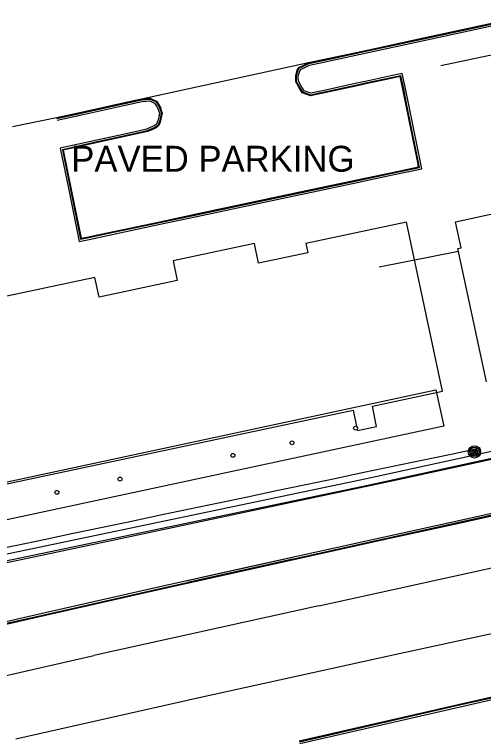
# Model space of a CAD drawing. Extents: x 368532 to 392481, y 10654822 to 10676899.
# Drawn here: x 387337.2 to 387427.7, y 10655579.4 to 10655719.2 of the extents above; entities that cross this region are included whole.
import ezdxf

# ---------------------------------------------------------------- set-up
doc = ezdxf.new("R2010")
doc.units = 0
for name, color, linetype in [('p_Catenary', 7, 'Continuous'), ('p_dtm slab', 7, 'Continuous'), ('p_road - paved curb', 7, 'Continuous'), ('p_road general road feature', 7, 'Continuous'), ('p_road paint stripe', 7, 'Continuous'), ('p_structure building', 7, 'Continuous'), ('p_structure fence', 7, 'Continuous'), ('p_structure unidentified', 7, 'Continuous'), ('p_structure wall', 7, 'Continuous'), ('p_utility general pole', 7, 'Continuous')]:
    doc.layers.add(name, color=color, linetype=linetype)

msp = doc.modelspace()

# ---------------------------------------------------------------- linework, layer by layer
at = {"layer": 'p_Catenary'}
msp.add_lwpolyline([(387331.74, 10655615.49), (387337.34, 10655616.67), (387342.95, 10655617.84), (387348.55, 10655619.02), (387354.16, 10655620.2), (387359.76, 10655621.37), (387365.37, 10655622.55), (387370.97, 10655623.73), (387376.58, 10655624.9), (387382.18, 10655626.08), (387387.78, 10655627.25), (387393.39, 10655628.43), (387398.99, 10655629.61), (387404.6, 10655630.78), (387410.2, 10655631.96), (387415.81, 10655633.14), (387421.41, 10655634.31), (387427.02, 10655635.49)], dxfattribs=at)
at = {"layer": 'p_dtm slab'}
for p, q in [((387268.69, 10655614.61), (387418.5, 10655646.71)), ((387418.5, 10655646.71), (387420, 10655639.71)), ((387420, 10655639.71), (387270.19, 10655607.6))]:
    msp.add_line(p, q, dxfattribs=at)
at = {"layer": 'p_road - paved curb'}
for p, q in [((387415.19, 10655714.43), (387437.07, 10655719.15)), ((387415.22, 10655714.28), (387437.1, 10655719)), ((387415.3, 10655713.94), (387437.17, 10655718.66)), ((387405.55, 10655712.35), (387415.19, 10655714.43)), ((387405.58, 10655712.2), (387415.22, 10655714.28)), ((387405.66, 10655711.86), (387415.3, 10655713.94)), ((387397.92, 10655710.7), (387405.55, 10655712.35)), ((387397.95, 10655710.55), (387405.58, 10655712.2)), ((387398.03, 10655710.21), (387405.66, 10655711.86)), ((387393.95, 10655709.85), (387397.92, 10655710.7)), ((387393.98, 10655709.7), (387397.95, 10655710.55)), ((387394.11, 10655709.37), (387398.03, 10655710.21)), ((387361.72, 10655702.84), (387393.95, 10655709.85)), ((387350.38, 10655700.34), (387358.44, 10655702.13)), ((387350.41, 10655700.19), (387358.47, 10655701.98)), ((387350.49, 10655699.85), (387358.55, 10655701.64)), ((387358.44, 10655702.13), (387361.72, 10655702.84)), ((387358.47, 10655701.98), (387361.75, 10655702.69)), ((387358.55, 10655701.64), (387361.83, 10655702.35)), ((387345.34, 10655699.24), (387350.38, 10655700.34)), ((387336.85, 10655697.53), (387345.34, 10655699.24)), ((387345.37, 10655699.09), (387350.41, 10655700.19)), ((387345.45, 10655698.75), (387350.49, 10655699.85)), ((387435.27, 10655624.18), (387421.99, 10655621.23)), ((387435.35, 10655623.84), (387422.07, 10655620.89)), ((387435.38, 10655623.69), (387422.1, 10655620.74)), ((387421.99, 10655621.23), (387408.61, 10655618.29)), ((387422.07, 10655620.89), (387408.69, 10655617.95)), ((387422.1, 10655620.74), (387408.72, 10655617.8)), ((387408.61, 10655618.29), (387381.72, 10655612.33)), ((387408.69, 10655617.95), (387381.8, 10655611.99)), ((387408.72, 10655617.8), (387381.83, 10655611.84)), ((387390.84, 10655614.37), (387370.49, 10655609.85)), ((387390.91, 10655614.03), (387370.57, 10655609.5)), ((387390.95, 10655613.88), (387370.6, 10655609.36)), ((387381.72, 10655612.33), (387363.81, 10655608.34)), ((387381.8, 10655611.99), (387363.89, 10655608)), ((387381.83, 10655611.84), (387363.92, 10655607.85)), ((387363.81, 10655608.34), (387341.7, 10655603.32)), ((387363.89, 10655608), (387341.78, 10655602.98)), ((387363.92, 10655607.85), (387341.81, 10655602.83)), ((387341.7, 10655603.32), (387316.11, 10655597.54)), ((387341.78, 10655602.98), (387316.19, 10655597.2)), ((387341.81, 10655602.83), (387316.22, 10655597.05)), ((387423.62, 10655586.15), (387446.8, 10655591.39)), ((387423.65, 10655586), (387446.83, 10655591.24)), ((387423.73, 10655585.66), (387446.91, 10655590.9)), ((387392.15, 10655578.93), (387423.62, 10655586.15)), ((387392.18, 10655578.78), (387423.65, 10655586)), ((387392.26, 10655578.44), (387423.73, 10655585.66))]:
    msp.add_line(p, q, dxfattribs=at)
at = {"layer": 'p_road general road feature'}
for p, q in [((387391.76, 10655708.43), (387392.04, 10655708.89)), ((387391.9, 10655708.37), (387392.15, 10655708.78)), ((387392.04, 10655708.89), (387392.87, 10655709.33)), ((387392.15, 10655708.78), (387392.94, 10655709.2)), ((387392.4, 10655708.51), (387393.1, 10655708.88)), ((387392.87, 10655709.33), (387393.95, 10655709.85)), ((387392.94, 10655709.2), (387393.98, 10655709.7)), ((387393.1, 10655708.88), (387394.11, 10655709.37)), ((387391.46, 10655707.35), (387391.54, 10655707.63)), ((387391.46, 10655706.96), (387391.46, 10655707.35)), ((387391.54, 10655707.63), (387391.76, 10655708.43)), ((387391.61, 10655707.33), (387391.68, 10655707.59)), ((387391.61, 10655706.96), (387391.61, 10655707.33)), ((387391.68, 10655707.59), (387391.9, 10655708.37)), ((387391.96, 10655707.28), (387392.02, 10655707.5)), ((387391.96, 10655706.97), (387391.96, 10655707.28)), ((387392.02, 10655707.5), (387392.22, 10655708.23)), ((387392.22, 10655708.23), (387392.4, 10655708.51)), ((387409.8, 10655707.28), (387405.19, 10655706.29)), ((387412.02, 10655707.75), (387409.8, 10655707.28)), ((387411.75, 10655707.34), (387409.87, 10655706.94)), ((387412.28, 10655704.79), (387411.75, 10655707.34)), ((387412.62, 10655704.86), (387412.02, 10655707.75)), ((387391.48, 10655706.12), (387391.46, 10655706.96)), ((387391.99, 10655705.22), (387391.48, 10655706.12)), ((387391.63, 10655706.16), (387391.61, 10655706.96)), ((387392.12, 10655705.3), (387391.63, 10655706.16)), ((387391.98, 10655706.26), (387391.96, 10655706.97)), ((387392.42, 10655705.47), (387391.98, 10655706.26)), ((387405.19, 10655706.29), (387402.92, 10655705.8)), ((387405.27, 10655705.95), (387403, 10655705.46)), ((387409.87, 10655706.94), (387405.27, 10655705.95)), ((387409.9, 10655706.79), (387405.3, 10655705.8)), ((387411.63, 10655707.16), (387409.9, 10655706.79)), ((387412.13, 10655704.76), (387411.63, 10655707.16)), ((387392.72, 10655704.04), (387391.99, 10655705.22)), ((387392.82, 10655704.16), (387392.12, 10655705.3)), ((387393.06, 10655704.44), (387392.42, 10655705.47)), ((387393.79, 10655704.16), (387393.06, 10655704.44)), ((387396.96, 10655704.5), (387395.66, 10655704.23)), ((387402.92, 10655705.8), (387396.96, 10655704.5)), ((387403, 10655705.46), (387397.03, 10655704.16)), ((387403.03, 10655705.31), (387397.06, 10655704.01)), ((387405.3, 10655705.8), (387403.03, 10655705.31)), ((387412.76, 10655701.61), (387412.13, 10655704.76)), ((387412.91, 10655701.64), (387412.28, 10655704.79)), ((387413.25, 10655701.71), (387412.62, 10655704.86)), ((387393.61, 10655703.69), (387392.72, 10655704.04)), ((387393.66, 10655703.83), (387392.82, 10655704.16)), ((387394.34, 10655703.43), (387393.61, 10655703.69)), ((387394.35, 10655703.59), (387393.66, 10655703.83)), ((387394.37, 10655703.95), (387393.79, 10655704.16)), ((387395.76, 10655703.74), (387394.34, 10655703.43)), ((387395.73, 10655703.89), (387394.35, 10655703.59)), ((387395.66, 10655704.23), (387394.37, 10655703.95)), ((387397.03, 10655704.16), (387395.73, 10655703.89)), ((387397.06, 10655704.01), (387395.76, 10655703.74)), ((387361.72, 10655702.84), (387362.6, 10655702.91)), ((387361.75, 10655702.69), (387362.61, 10655702.76)), ((387361.83, 10655702.35), (387362.64, 10655702.41)), ((387362.6, 10655702.91), (387363.38, 10655702.97)), ((387362.61, 10655702.76), (387363.36, 10655702.82)), ((387362.64, 10655702.41), (387363.3, 10655702.46)), ((387363.3, 10655702.46), (387363.85, 10655702.24)), ((387363.36, 10655702.82), (387363.99, 10655702.56)), ((387363.38, 10655702.97), (387364.05, 10655702.7)), ((387363.85, 10655702.24), (387364.25, 10655702.06)), ((387363.99, 10655702.56), (387364.49, 10655702.33)), ((387364.05, 10655702.7), (387364.59, 10655702.45)), ((387364.25, 10655702.06), (387364.63, 10655701.45)), ((387364.49, 10655702.33), (387364.93, 10655701.62)), ((387364.59, 10655702.45), (387365.06, 10655701.7)), ((387365.06, 10655701.7), (387365.35, 10655701.18)), ((387414.59, 10655693.43), (387412.91, 10655701.64)), ((387414.93, 10655693.5), (387413.25, 10655701.71)), ((387364.63, 10655701.45), (387364.89, 10655700.98)), ((387364.89, 10655700.98), (387365.05, 10655700.49)), ((387364.93, 10655701.62), (387365.21, 10655701.12)), ((387365.05, 10655700.49), (387365.16, 10655700.08)), ((387365.21, 10655701.12), (387365.39, 10655700.59)), ((387365.35, 10655701.18), (387365.53, 10655700.63)), ((387365.39, 10655700.59), (387365.52, 10655700.09)), ((387365.53, 10655700.63), (387365.67, 10655700.1)), ((387414.44, 10655693.4), (387412.76, 10655701.61)), ((387365.04, 10655699.37), (387364.92, 10655698.79)), ((387365.16, 10655700.08), (387365.04, 10655699.37)), ((387365.38, 10655699.31), (387365.26, 10655698.69)), ((387365.52, 10655700.09), (387365.38, 10655699.31)), ((387365.53, 10655699.28), (387365.4, 10655698.65)), ((387365.67, 10655700.1), (387365.53, 10655699.28)), ((387364.16, 10655697.64), (387363.38, 10655697.31)), ((387364.41, 10655697.82), (387364.16, 10655697.64)), ((387364.61, 10655697.53), (387364.33, 10655697.33)), ((387364.59, 10655697.95), (387364.41, 10655697.82)), ((387364.75, 10655698.33), (387364.59, 10655697.95)), ((387364.88, 10655697.73), (387364.61, 10655697.53)), ((387365, 10655697.63), (387364.7, 10655697.41)), ((387364.92, 10655698.79), (387364.75, 10655698.33)), ((387365.08, 10655698.2), (387364.88, 10655697.73)), ((387365.22, 10655698.15), (387365, 10655697.63)), ((387365.26, 10655698.69), (387365.08, 10655698.2)), ((387365.4, 10655698.65), (387365.22, 10655698.15)), ((387361.04, 10655696.65), (387357.26, 10655695.82)), ((387361.12, 10655696.31), (387357.34, 10655695.48)), ((387361.15, 10655696.16), (387357.37, 10655695.33)), ((387362.7, 10655697.02), (387361.04, 10655696.65)), ((387362.8, 10655696.68), (387361.12, 10655696.31)), ((387362.85, 10655696.54), (387361.15, 10655696.16)), ((387363.38, 10655697.31), (387362.7, 10655697.02)), ((387363.52, 10655696.99), (387362.8, 10655696.68)), ((387363.58, 10655696.85), (387362.85, 10655696.54)), ((387364.33, 10655697.33), (387363.52, 10655696.99)), ((387364.4, 10655697.2), (387363.58, 10655696.85)), ((387364.7, 10655697.41), (387364.4, 10655697.2)), ((387353.11, 10655694.9), (387346.04, 10655693.32)), ((387357.26, 10655695.82), (387353.11, 10655694.9)), ((387357.34, 10655695.48), (387353.19, 10655694.56)), ((387357.37, 10655695.33), (387353.22, 10655694.41)), ((387346.04, 10655693.32), (387347.68, 10655685.28)), ((387353.19, 10655694.56), (387346.45, 10655693.05)), ((387353.22, 10655694.41), (387346.63, 10655692.94)), ((387415.01, 10655690.56), (387414.44, 10655693.4)), ((387415.16, 10655690.59), (387414.59, 10655693.43)), ((387415.5, 10655690.66), (387414.93, 10655693.5)), ((387346.45, 10655693.05), (387348.02, 10655685.35)), ((387346.63, 10655692.94), (387348.17, 10655685.38)), ((387415.17, 10655689.76), (387415.01, 10655690.56)), ((387415.35, 10655689.64), (387415.16, 10655690.59)), ((387415.76, 10655689.37), (387415.5, 10655690.66)), ((387410.05, 10655688.68), (387415.17, 10655689.76)), ((387410.08, 10655688.53), (387415.35, 10655689.64)), ((387410.15, 10655688.19), (387415.76, 10655689.37)), ((387403.23, 10655687.22), (387410.05, 10655688.68)), ((387403.26, 10655687.07), (387410.08, 10655688.53)), ((387403.33, 10655686.73), (387410.15, 10655688.19)), ((387393.49, 10655685.16), (387403.23, 10655687.22)), ((387393.52, 10655685.01), (387403.26, 10655687.07)), ((387393.59, 10655684.67), (387403.33, 10655686.73)), ((387347.68, 10655685.28), (387349.67, 10655675.36)), ((387348.02, 10655685.35), (387349.94, 10655675.77)), ((387348.17, 10655685.38), (387350.06, 10655675.95)), ((387383.17, 10655682.97), (387393.49, 10655685.16)), ((387383.2, 10655682.82), (387393.52, 10655685.01)), ((387383.27, 10655682.48), (387393.59, 10655684.67)), ((387373.5, 10655680.91), (387383.17, 10655682.97)), ((387373.53, 10655680.76), (387383.2, 10655682.82)), ((387373.6, 10655680.42), (387383.27, 10655682.48)), ((387364.92, 10655679.09), (387373.5, 10655680.91)), ((387364.95, 10655678.94), (387373.53, 10655680.76)), ((387365.02, 10655678.6), (387373.6, 10655680.42)), ((387355.08, 10655677), (387364.92, 10655679.09)), ((387355.11, 10655676.85), (387364.95, 10655678.94)), ((387355.18, 10655676.51), (387365.02, 10655678.6)), ((387351.51, 10655676.23), (387355.08, 10655677)), ((387351.54, 10655676.08), (387355.11, 10655676.85)), ((387351.61, 10655675.74), (387355.18, 10655676.51)), ((387349.67, 10655675.36), (387351.61, 10655675.74)), ((387349.94, 10655675.77), (387351.54, 10655676.08)), ((387350.06, 10655675.95), (387351.51, 10655676.23))]:
    msp.add_line(p, q, dxfattribs=at)
at = {"layer": 'p_road paint stripe'}
for p, q in [((387395.9, 10655605.04), (387447.29, 10655616.32)), ((387395.9, 10655605.04), (387352.55, 10655595.43)), ((387438.88, 10655601.75), (387410.86, 10655595.62)), ((387326.12, 10655589.36), (387352.55, 10655595.43)), ((387410.86, 10655595.62), (387372.27, 10655587.14)), ((387372.27, 10655587.14), (387337.47, 10655579.25))]:
    msp.add_line(p, q, dxfattribs=at)
at = {"layer": 'p_structure building'}
for p, q in [((387412.84, 10655679.08), (387393.41, 10655674.94)), ((387419.79, 10655646.42), (387412.84, 10655679.08)), ((387383.48, 10655674.96), (387367.81, 10655671.63)), ((387384.31, 10655671.12), (387383.48, 10655674.96)), ((387393.41, 10655674.94), (387393.78, 10655673.17)), ((387393.78, 10655673.17), (387384.31, 10655671.12)), ((387367.81, 10655671.63), (387368.62, 10655667.81)), ((387352.74, 10655668.37), (387322.16, 10655661.87)), ((387353.56, 10655664.57), (387352.74, 10655668.37)), ((387368.62, 10655667.81), (387353.56, 10655664.57)), ((387406.24, 10655643.54), (387419.79, 10655646.42)), ((387407.04, 10655639.63), (387406.24, 10655643.54)), ((387309.73, 10655623.02), (387402.55, 10655642.76)), ((387402.55, 10655642.76), (387403.19, 10655639.62)), ((387403.2, 10655639.62), (387403.21, 10655639.61)), ((387403.21, 10655639.61), (387403.22, 10655639.61)), ((387403.22, 10655639.61), (387403.23, 10655639.6)), ((387403.23, 10655639.6), (387403.24, 10655639.59)), ((387403.24, 10655639.59), (387403.25, 10655639.58)), ((387403.25, 10655639.58), (387403.26, 10655639.57)), ((387403.26, 10655639.57), (387403.27, 10655639.56)), ((387403.27, 10655639.56), (387403.28, 10655639.55)), ((387403.28, 10655639.55), (387403.29, 10655639.54)), ((387403.29, 10655639.54), (387403.3, 10655639.53)), ((387403.3, 10655639.53), (387403.31, 10655639.52)), ((387403.3, 10655639.09), (387403.35, 10655638.86)), ((387403.31, 10655639.52), (387403.32, 10655639.5)), ((387403.32, 10655639.11), (387403.31, 10655639.09)), ((387403.32, 10655639.5), (387403.32, 10655639.49)), ((387403.32, 10655639.49), (387403.33, 10655639.48)), ((387403.33, 10655639.12), (387403.32, 10655639.11)), ((387403.33, 10655639.48), (387403.34, 10655639.46)), ((387403.34, 10655639.14), (387403.33, 10655639.12)), ((387403.34, 10655639.46), (387403.34, 10655639.45)), ((387403.34, 10655639.45), (387403.35, 10655639.44)), ((387403.35, 10655639.17), (387403.34, 10655639.15)), ((387403.34, 10655639.15), (387403.34, 10655639.14)), ((387403.35, 10655638.86), (387407.04, 10655639.63)), ((387403.35, 10655639.44), (387403.36, 10655639.42)), ((387403.36, 10655639.19), (387403.35, 10655639.17)), ((387403.36, 10655639.42), (387403.36, 10655639.4)), ((387403.36, 10655639.4), (387403.36, 10655639.39)), ((387403.36, 10655639.39), (387403.37, 10655639.37)), ((387403.37, 10655639.22), (387403.36, 10655639.2)), ((387403.36, 10655639.2), (387403.36, 10655639.19)), ((387403.37, 10655639.37), (387403.37, 10655639.36)), ((387403.37, 10655639.36), (387403.37, 10655639.34)), ((387403.37, 10655639.34), (387403.37, 10655639.32)), ((387403.37, 10655639.32), (387403.37, 10655639.3)), ((387403.37, 10655639.3), (387403.37, 10655639.29)), ((387403.37, 10655639.29), (387403.37, 10655639.27)), ((387403.37, 10655639.27), (387403.37, 10655639.25)), ((387403.37, 10655639.25), (387403.37, 10655639.24)), ((387403.37, 10655639.24), (387403.37, 10655639.22))]:
    msp.add_line(p, q, dxfattribs=at)
msp.add_lwpolyline([(387428.23, 10655648.26), (387422.73, 10655674), (387423.36, 10655674.13), (387422.29, 10655679.13), (387430.28, 10655680.84)], dxfattribs=at)
at = {"layer": 'p_structure fence'}
for p, q in [((387419.48, 10655709.33), (387448.6, 10655715.45)), ((387422.86, 10655673.41), (387407.58, 10655670.39)), ((387410.89, 10655629.35), (387439.96, 10655635.62)), ((387357.67, 10655617.98), (387410.89, 10655629.35)), ((387298.82, 10655605.58), (387357.67, 10655617.98))]:
    msp.add_line(p, q, dxfattribs=at)
at = {"layer": 'p_structure unidentified'}
for centre in [(387403, 10655639.3), (387390.75, 10655636.47), (387379.35, 10655634.05), (387357.57, 10655629.47), (387345.4, 10655626.91)]:
    msp.add_circle(centre, 0.375, dxfattribs=at)
at = {"layer": 'p_structure wall'}
for p, q in [((387405.13, 10655629.59), (387451.12, 10655639.61)), ((387405.4, 10655628.32), (387451.4, 10655638.34)), ((387306.24, 10655608.83), (387405.13, 10655629.59)), ((387306.5, 10655607.66), (387405.4, 10655628.32))]:
    msp.add_line(p, q, dxfattribs=at)
at = {"layer": 'p_utility general pole'}
for radius in [1.19, 0.901, 0.608, 0.337, 0.12]:
    msp.add_circle((387425.93, 10655634.71), radius, dxfattribs=at)

# ---------------------------------------------------------------- texts
at = {"layer": 'p_road general road feature'}
msp.add_text(' PAVED PARKING', height=5, dxfattribs=at).set_placement((387346.31, 10655688.8))

doc.saveas('drawing.dxf')
